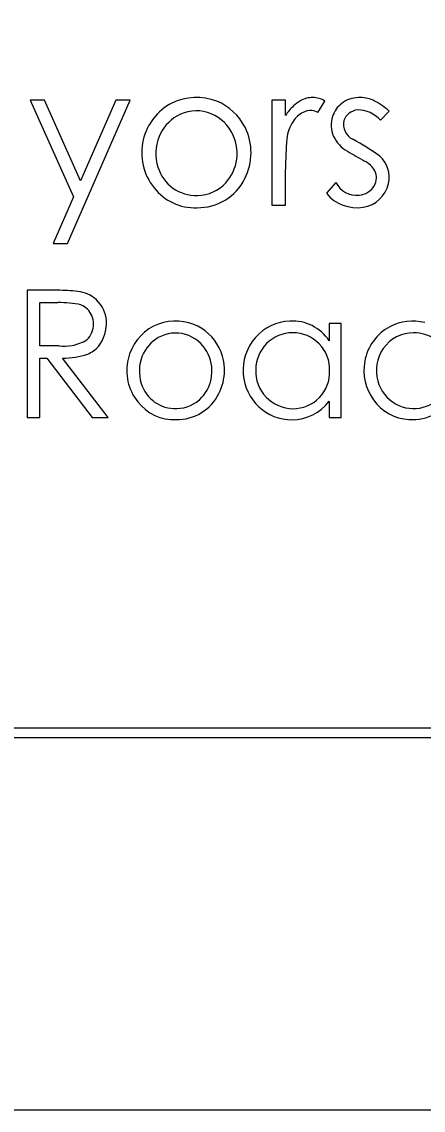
# Model space of a CAD drawing. Extents: x -7.1 to 34, y 0 to 22.
# Drawn here: x 4.267 to 4.465, y 0.5 to 1.037 of the extents above; entities that cross this region are included whole.
import ezdxf

# ---------------------------------------------------------------- set-up
doc = ezdxf.new("R2010")
doc.units = 0
for name, color, linetype in [('Default', 7, 'Continuous'), ('SH_Border', 7, 'Continuous'), ('SH_Data', 7, 'Continuous')]:
    doc.layers.add(name, color=color, linetype=linetype)

# ---------------------------------------------------------------- blocks, each defined once
blk = doc.blocks.new('A$C485D5FB4')
at = {"layer": 'Default'}
for p, q in [((0.23524048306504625, 0.1246463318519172), (0.2331853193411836, 0.1246463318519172)), ((0.2331853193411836, 0.1246463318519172), (0.23945084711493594, 0.1106294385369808)), ((0.24046886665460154, 0.11295234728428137), (0.23524048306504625, 0.1246463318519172)), ((0.23855198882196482, 0.10388579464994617), (0.24763766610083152, 0.1246463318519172)), ((0.2455869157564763, 0.1246463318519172), (0.24046886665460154, 0.11295234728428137)), ((0.24763766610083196, 0.1246463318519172), (0.2455869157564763, 0.1246463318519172)), ((0.2701429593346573, 0.1246463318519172), (0.26816576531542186, 0.1246463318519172)), ((0.26816576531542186, 0.1246463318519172), (0.26816576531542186, 0.10944076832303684)), ((0.2701429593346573, 0.1224249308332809), (0.2701429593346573, 0.1246463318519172)), ((0.2748196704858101, 0.12287509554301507), (0.27583916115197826, 0.12450510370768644)), ((0.28389652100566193, 0.12172761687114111), (0.2851543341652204, 0.12302809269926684)), ((0.2701429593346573, 0.10944076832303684), (0.2701429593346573, 0.1145852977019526)), ((0.27742774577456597, 0.112694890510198), (0.2760696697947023, 0.11114895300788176)), ((0.23945084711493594, 0.1106294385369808), (0.2365012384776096, 0.10388579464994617)), ((0.26816576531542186, 0.10944076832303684), (0.2701429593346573, 0.10944076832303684)), ((0.23650123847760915, 0.10388579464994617), (0.23855198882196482, 0.10388579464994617)), ((0.2371000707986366, 0.09711351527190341), (0.23273515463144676, 0.09711714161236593)), ((0.23273515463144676, 0.09711714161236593), (0.23273515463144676, 0.07871040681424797)), ((0.23457112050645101, 0.08906713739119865), (0.23457112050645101, 0.09532825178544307)), ((0.23457112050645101, 0.09532825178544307), (0.2371814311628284, 0.09532825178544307)), ((0.27822827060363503, 0.09231538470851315), (0.2764571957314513, 0.09231538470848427)), ((0.2764571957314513, 0.09231538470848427), (0.27645719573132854, 0.0898118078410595)), ((0.2782282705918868, 0.07871040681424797), (0.27822827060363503, 0.09231538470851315)), ((0.23734519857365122, 0.0890452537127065), (0.23457112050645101, 0.08906713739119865)), ((0.23457112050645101, 0.07871040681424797), (0.23457112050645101, 0.08727824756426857)), ((0.23457112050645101, 0.08727824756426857), (0.23556854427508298, 0.08727824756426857)), ((0.23556854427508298, 0.08727824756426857), (0.24215477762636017, 0.07871040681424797)), ((0.24445709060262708, 0.07871040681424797), (0.23787085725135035, 0.08727824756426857)), ((0.2764571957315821, 0.08102485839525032), (0.2764571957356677, 0.078695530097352)), ((0.23273515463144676, 0.07871040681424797), (0.23457112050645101, 0.07871040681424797)), ((0.24215477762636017, 0.07871040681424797), (0.24445709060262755, 0.07871040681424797)), ((0.2764571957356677, 0.078695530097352), (0.27822827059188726, 0.07871040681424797)), ((0.001375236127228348, 0.03374755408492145), (0.5770506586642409, 0.03374755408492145)), ((0.5770506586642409, 0.03227860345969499), (0.001375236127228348, 0.03227860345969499))]:
    blk.add_line(p, q, dxfattribs=at)
for centre, radius, start, end in [((0.25726682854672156, 0.11664348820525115), 0.00837926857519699, 69.47275116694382, 115.41130204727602), ((0.274775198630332, 0.12013329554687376), 0.005053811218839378, 118.40974950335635, 133.4060044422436), ((0.2741204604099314, 0.12135696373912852), 0.0036660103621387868, 90.2462719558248, 118.50825590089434), ((0.27410562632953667, 0.12186238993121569), 0.003160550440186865, 56.736419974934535, 90.01673840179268), ((0.28080041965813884, 0.12088317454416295), 0.004136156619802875, 91.22712247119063, 127.4552598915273), ((0.28091713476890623, 0.12030377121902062), 0.004719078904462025, 66.18848656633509, 92.49332114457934), ((0.27955870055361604, 0.11734038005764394), 0.007978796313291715, 45.467558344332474, 65.85532229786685), ((0.25748868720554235, 0.11698317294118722), 0.008174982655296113, 117.83813038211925, 166.582687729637), ((0.25725436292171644, 0.11736501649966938), 0.005730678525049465, 73.81314840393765, 119.69701426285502), ((0.25713371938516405, 0.11707062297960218), 0.00803062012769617, 26.935871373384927, 67.51437913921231), ((0.27698932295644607, 0.11784972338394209), 0.008234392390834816, 133.68001178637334, 146.24645045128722), ((0.2737366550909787, 0.12090336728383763), 0.0022369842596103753, 84.1493383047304, 118.13865974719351), ((0.2734837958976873, 0.1199394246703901), 0.0032253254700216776, 65.53213099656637, 81.42536503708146), ((0.28061232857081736, 0.12112258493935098), 0.003831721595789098, 127.3996854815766, 162.49692676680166), ((0.2807876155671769, 0.12091055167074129), 0.0023215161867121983, 95.18115041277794, 160.70841805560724), ((0.28058045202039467, 0.11879732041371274), 0.00442526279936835, 41.46592889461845, 90.03212047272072), ((0.2577056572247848, 0.1168618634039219), 0.006392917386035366, 120.9765127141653, 156.85420853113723), ((0.2569670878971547, 0.11699931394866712), 0.006164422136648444, 30.347738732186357, 72.19623633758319), ((0.2758433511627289, 0.11851698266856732), 0.00551902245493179, 146.37363626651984, 174.71761448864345), ((0.27455451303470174, 0.11937413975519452), 0.003971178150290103, 118.13865974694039, 146.37363626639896), ((0.2811286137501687, 0.12102343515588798), 0.004354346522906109, 163.29588659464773, 201.91987339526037), ((0.2809620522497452, 0.12116108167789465), 0.002421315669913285, 167.68477137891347, 243.620443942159), ((0.25681965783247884, 0.1169511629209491), 0.006316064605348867, 352.04917323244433, 30.048965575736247), ((0.2568535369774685, 0.11703020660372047), 0.008299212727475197, 333.1325407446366, 26.30838369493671), ((0.2573960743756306, 0.11701790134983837), 0.008076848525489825, 166.6698742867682, 218.87356630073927), ((0.25795844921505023, 0.11693232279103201), 0.006599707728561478, 158.27946388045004, 197.55316616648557), ((0.3183677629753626, 0.11458529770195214), 0.04822480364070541, 174.7176144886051, 179.99999999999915), ((0.2817173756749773, 0.1217007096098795), 0.005169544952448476, 206.45238022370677, 239.7731237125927), ((0.26459793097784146, 0.09040416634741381), 0.03241897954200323, 53.64923145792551, 61.862791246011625), ((0.3998391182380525, 0.32765994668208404), 0.24259721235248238, 240.1565188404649, 240.8302080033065), ((0.25684614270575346, 0.11688553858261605), 0.006281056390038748, 317.9757182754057, 352.60863448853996), ((0.2798776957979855, 0.11251490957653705), 0.0037338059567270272, 30.37843645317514, 62.57581059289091), ((0.28112159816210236, 0.11349272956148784), 0.004046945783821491, 346.7911835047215, 48.3040174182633), ((0.25717778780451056, 0.11660833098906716), 0.005758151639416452, 196.8221343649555, 272.3619376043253), ((0.28097046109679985, 0.11341142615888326), 0.0023481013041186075, 330.9032053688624, 24.982572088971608), ((0.2569987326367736, 0.11650368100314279), 0.007446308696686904, 217.71188984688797, 272.4510506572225), ((0.25743357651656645, 0.11669261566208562), 0.007629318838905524, 269.1258375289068, 333.42552962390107), ((0.25732298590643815, 0.11657172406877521), 0.0057173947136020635, 270.92306606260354, 317.11285187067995), ((0.2805046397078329, 0.114347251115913), 0.0034925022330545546, 208.23678943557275, 274.7222165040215), ((0.28055333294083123, 0.11372009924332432), 0.0028634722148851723, 274.78429106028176, 329.56497715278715), ((0.28073067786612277, 0.11350929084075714), 0.00443191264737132, 278.7089976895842, 347.7375876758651), ((0.2805294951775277, 0.1148725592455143), 0.005809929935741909, 219.85924747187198, 278.63446648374), ((0.2370771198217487, 0.06948811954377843), 0.027625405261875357, 83.7898790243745, 89.95239909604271), ((0.23955558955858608, 0.0922653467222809), 0.004713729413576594, 46.94478943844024, 83.7898790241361), ((0.23718143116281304, 0.07800544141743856), 0.01732281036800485, 78.88188411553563, 89.99999999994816), ((0.23938876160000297, 0.09228639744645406), 0.0029435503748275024, 23.339766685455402, 67.36050490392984), ((0.23967523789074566, 0.09239340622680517), 0.004538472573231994, 3.9360866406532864, 46.944789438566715), ((0.23919059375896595, 0.09221756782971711), 0.0031528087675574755, 337.40440343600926, 23.061478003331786), ((0.23879486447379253, 0.09233283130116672), 0.005420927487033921, 321.70464149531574, 3.936086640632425), ((0.25445380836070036, 0.0854600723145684), 0.0073080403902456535, 117.83813038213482, 166.5826877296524), ((0.254255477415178, 0.08515641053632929), 0.007490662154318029, 69.47275116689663, 115.41130204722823), ((0.2541364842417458, 0.08553824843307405), 0.007178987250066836, 26.93587137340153, 67.51437913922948), ((0.27110407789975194, 0.08556363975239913), 0.00709243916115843, 92.60052679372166, 184.86714621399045), ((0.27114596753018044, 0.08628189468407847), 0.006377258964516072, 33.608542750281, 93.26929751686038), ((0.2886609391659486, 0.0855278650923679), 0.007170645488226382, 118.32642048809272, 169.35579527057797), ((0.28855000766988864, 0.0855486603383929), 0.007100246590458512, 75.62492491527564, 117.61804796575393), ((0.23817987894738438, 0.09496030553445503), 0.00593875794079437, 280.27879872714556, 302.53176617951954), ((0.23932192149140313, 0.0921497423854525), 0.003005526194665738, 313.04856166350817, 337.6362127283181), ((0.25464776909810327, 0.08535162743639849), 0.005714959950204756, 120.97651271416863, 156.85420853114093), ((0.25424433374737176, 0.08580142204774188), 0.005122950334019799, 73.81314840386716, 119.69701426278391), ((0.2539875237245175, 0.08547450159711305), 0.005510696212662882, 30.347738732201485, 72.19623633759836), ((0.2712099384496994, 0.08558831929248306), 0.005377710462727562, 90.18336159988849, 179.71351159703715), ((0.2711925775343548, 0.0856142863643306), 0.0053517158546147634, 358.1568673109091, 89.998384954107), ((0.2886410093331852, 0.08568279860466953), 0.005267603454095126, 89.47309040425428, 145.4874121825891), ((0.2888097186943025, 0.08583316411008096), 0.005118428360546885, 53.679575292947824, 91.34640096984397), ((0.23804127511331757, 0.09572460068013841), 0.00671551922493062, 264.0504958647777, 280.27879872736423), ((0.23974348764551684, 0.0919868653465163), 0.004473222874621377, 293.06120945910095, 317.6492109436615), ((0.25388601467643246, 0.08550211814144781), 0.007419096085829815, 333.13254074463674, 26.308383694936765), ((0.2888599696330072, 0.08548421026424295), 0.005560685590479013, 145.07961803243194, 195.77250876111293), ((0.23795217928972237, 0.09815890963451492), 0.010880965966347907, 269.5717794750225, 289.00577890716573), ((0.25437101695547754, 0.08549111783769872), 0.00722031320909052, 166.6698742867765, 218.87356630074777), ((0.25487375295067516, 0.0854146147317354), 0.00589982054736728, 158.27946388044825, 197.55316616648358), ((0.2538557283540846, 0.08543145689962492), 0.005646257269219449, 352.04917323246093, 30.048965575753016), ((0.2887412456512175, 0.085522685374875), 0.007250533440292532, 169.43278560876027, 216.3525444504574), ((0.2712851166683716, 0.08541628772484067), 0.00545644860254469, 177.91075569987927, 269.3410400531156), ((0.27123810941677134, 0.08526650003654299), 0.005306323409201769, 269.8299790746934, 1.8970397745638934), ((0.25417587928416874, 0.08512498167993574), 0.005147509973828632, 196.82213436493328, 272.3619376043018), ((0.2538794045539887, 0.08537279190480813), 0.005614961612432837, 317.9757182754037, 352.60863448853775), ((0.2710636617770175, 0.08539790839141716), 0.007039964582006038, 183.5509737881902, 270.46146820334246), ((0.28880666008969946, 0.08544361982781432), 0.00549840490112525, 195.51646085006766, 240.48517373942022), ((0.25440454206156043, 0.08520032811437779), 0.006820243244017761, 269.1258375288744, 333.42552962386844), ((0.28883073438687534, 0.08524896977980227), 0.005237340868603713, 283.94737026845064, 328.27817559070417), ((0.2540158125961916, 0.08503142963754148), 0.006656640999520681, 217.71188984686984, 272.45105065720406), ((0.254305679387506, 0.08509225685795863), 0.005111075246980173, 270.9230660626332, 317.1128518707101), ((0.27102059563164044, 0.08521443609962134), 0.006856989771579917, 270.83365951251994, 322.3884388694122), ((0.27645514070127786, 0.08102752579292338), 3.367218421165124e-06, 307.6115611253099, 142.38843886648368), ((0.28842883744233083, 0.0851792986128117), 0.006795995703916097, 215.58213062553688, 266.61936248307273), ((0.2886907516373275, 0.08523916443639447), 0.005263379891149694, 240.48672074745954, 285.4521603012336), ((0.2885407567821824, 0.08523552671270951), 0.006859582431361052, 265.71382209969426, 298.7591431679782)]:
    blk.add_arc(centre, radius, start, end, dxfattribs=at)

msp = doc.modelspace()

# ---------------------------------------------------------------- linework, layer by layer
at = {"layer": 'SH_Border'}
msp.add_lwpolyline([(1.5, 21.5), (33.5, 21.5), (33.5, 0.5), (1.5, 0.5)], close=True, dxfattribs=at)

# ---------------------------------------------------------------- block references
at = {"layer": 'SH_Data', "xscale": 3.407655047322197, "yscale": 3.407655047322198, "rotation": 0.001699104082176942}
msp.add_blockref('A$C485D5FB4', (3.476413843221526, 0.5736659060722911), dxfattribs=at)

doc.saveas('drawing.dxf')
